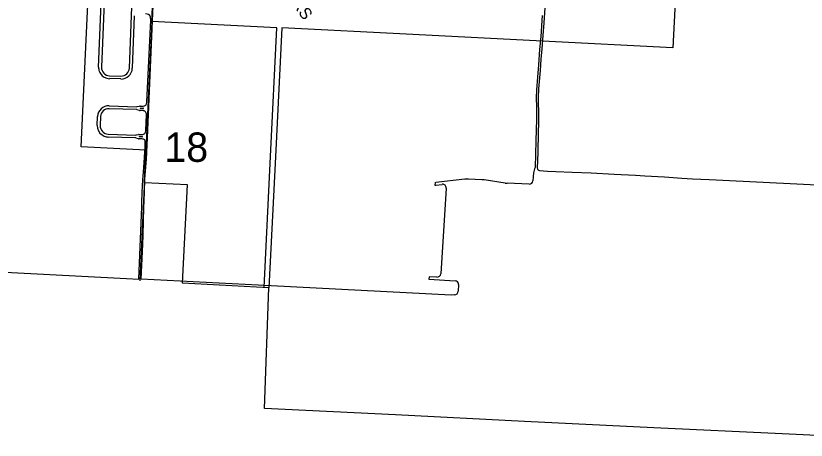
# Model space of a CAD drawing. Extents: x 0 to 712119, y 0 to 761125.
# Drawn here: x 660107 to 668176, y 710646 to 714980 of the extents above; entities that cross this region are included whole.
import ezdxf

# ---------------------------------------------------------------- set-up
doc = ezdxf.new("R2010")
doc.units = 0
for name, color, linetype in [('city boundary', 7, 'Continuous'), ('ISLANDS', 7, 'Continuous'), ('PAVED ROADS', 7, 'Continuous'), ('Priority 18', 7, 'Continuous')]:
    doc.layers.add(name, color=color, linetype=linetype)

msp = doc.modelspace()

# ---------------------------------------------------------------- linework, layer by layer
at = {"layer": 'city boundary'}
msp.add_lwpolyline([(669278.8, 710645.8), (667929.4, 710709.9), (666619.7, 710772.2), (665299.6, 710838.1), (663981.9, 710903.9), (662646.3, 710970.6), (662691.5, 712202.3), (661809.5, 712250.3), (661859.2, 713252.5), (661419.4, 713275.7), (661434.7, 713608.9), (660776, 713641), (660836.8, 714952.6), (660899.3, 716265.3), (660240, 716293.5), (660074.3, 716300.6)], dxfattribs=at)
at = {"layer": 'ISLANDS'}
msp.add_lwpolyline([(666883, 715983.1), (666813.6, 714653), (665483.6, 714720.5), (664159.3, 714787.8), (662823.3, 714855.6), (662758, 713541.1), (662691.5, 712202.3), (662641.6, 712205), (662708.1, 713543.7), (662773.3, 714858.2), (661495, 714923.1), (661558.5, 716237.1)], dxfattribs=at)
at = {"layer": 'PAVED ROADS'}
for points in [[(665639.7, 717287.7), (665632.1, 717187.1), (665630.1, 717156.3), (665577.7, 716344.1), (665513.8, 715166.3), (665497.6, 714909.4), (665488.4, 714777.2), (665477, 714642.8), (665467.3, 714536.9), (665459, 714421.3), (665443.7, 714234.9), (665439.6, 714144.1), (665441.3, 714079.1), (665442.9, 714012.9), (665443.8, 713890.4), (665441.1, 713784.1), (665434.9, 713591.6), (665431.9, 713498.7), (665428.2, 713427.2), (665434.2, 713414.3)], [(660951.9, 714456.7), (661021.1, 716086.1)], [(661030.5, 715618.5), (660981.9, 714455.7)], [(661266.8, 714446.5), (661313, 715609.6)], [(664584.8, 712131.9), (664551.7, 712125.9), (662714.8, 712220.8), (661386.8, 712288.8), (661399.1, 712572), (661406.2, 712734.4), (661410.5, 712888.5), (661414, 713015.5), (661420, 713175.5), (661426, 713310.5), (661435.5, 713436.5), (661440, 713516), (661451.5, 713733.5), (661513, 715168.9)], [(661315.1, 714979.9), (661296.7, 714445.5)], [(661445.1, 714094.3), (661445.4, 714102.5), (661486, 714935), (661483.1, 714966.7)], [(665480, 714983.6), (665466.1, 714767.4), (665455.2, 714637.2), (665444.3, 714480.5), (665433.9, 714352.1), (665422.1, 714223.7), (665420.8, 714142.4), (665422.5, 714050.5), (665423.2, 713922.9), (665416.5, 713704.5), (665408.3, 713430)], [(660959.5, 714412.9), (660959.1, 714412.8)], [(660970.8, 714389.5), (660971.2, 714389.8)], [(661064.3, 714367.8), (661179.3, 714364.4)], [(661178.4, 714334.5), (661063.4, 714337.9)], [(661340.1, 714021.8), (661059.3, 714031.1)], [(661060.3, 714061.1), (661341.1, 714051.8)], [(661347.6, 714052.4), (661371.1, 714057.9)], [(661377.6, 714058.6), (661405.9, 714057.6)], [(661407.8, 714032.5), (661377.8, 714033.5), (661377.8, 714033.5)], [(661377.9, 714037.5), (661407.9, 714036.5)], [(660938.6, 713860.7), (660941.6, 713951.5)], [(660971.6, 713950.3), (660968.6, 713859.7)], [(660971.6, 713950.3), (660971.6, 713950.3)], [(661369.7, 714013.6), (661346.6, 714020.7)], [(661404.2, 714011.6), (661376.2, 714012.6)], [(661435.2, 713805.1), (661440.9, 713972.4)], [(656524.3, 712539.7), (658456.5, 712444.5), (659211.8, 712401.2), (661236.2, 712296.5), (661363.5, 712289.5), (661390.8, 712947.2), (661394.9, 713027.5), (661394.9, 713074), (661397.5, 713172.5), (661399, 713244.5), (661404.5, 713305.5), (661407, 713340.5), (661415.6, 713429.6), (661426.3, 713638.2), (661428.5, 713700.5), (661424, 713712)], [(660987.7, 713763.1), (660987.4, 713762.7)], [(661010.3, 713750.3), (661010.5, 713750.7)], [(661330.2, 713732.6), (661049.7, 713741.9)], [(661050.7, 713771.9), (661331.2, 713762.5)], [(661359.8, 713724.4), (661336.7, 713731.5)], [(661337.7, 713763.2), (661361.2, 713768.7)], [(661394.3, 713722.4), (661366.3, 713723.4)], [(661367.7, 713769.3), (661396, 713768.4)], [(661397.9, 713743.3), (661367.9, 713744.3)], [(661368, 713748.3), (661398, 713747.3)], [(665434.2, 713414.3), (665442.1, 713405.1), (665453.2, 713400.8), (665494.9, 713396.3), (665535.4, 713393.8), (665620.2, 713388.8), (665786.6, 713382.6), (665981.9, 713374.5), (666214.9, 713363.8), (666433.4, 713352.2), (666528.8, 713346.2), (666730.3, 713333.7), (666907, 713323), (667014.5, 713316.5), (667186.6, 713307.6), (667257.5, 713303.7), (669039.2, 713215.5)], [(664692, 713310.9), (664394, 713277.4)], [(664864.9, 713306.3), (664729.7, 713312.2)], [(665103, 713272), (664890.3, 713303.8)], [(665390.8, 713374.6), (665387.1, 713295.3)], [(664387.8, 713276.9), (664386.2, 713250.8)], [(664396.9, 713251.6), (664460.4, 713258.7)], [(664501.4, 713219.6), (664445.3, 712345.4)], [(665348.5, 713260.1), (665124.6, 713269.9)], [(664406.3, 712310.8), (664326.1, 712315.2), (664324.4, 712289.2), (664592.4, 712274.6)], [(664627.3, 712235.6), (664623.6, 712166.9)]]:
    msp.add_lwpolyline(points, dxfattribs=at)
for centre, radius, start, end in [((661437.4, 714950.2), 48.6, 19.82304, 98.27152), ((661066.9, 714452.8), 115, 178.03651, 200.38536), ((661066.9, 714452.8), 85, 178.03651, 268.30166), ((661181.8, 714449.4), 115, 268.30166, 358.03662), ((661181.8, 714449.4), 85, 268.30166, 358.03662), ((661066.9, 714452.8), 114.5, 200.38536, 213.38495), ((661066.9, 714452.8), 115, 213.38495, 268.30166), ((661056.5, 713946.2), 115, 88.09419, 177.3626), ((661056.5, 713946.2), 85, 88.09419, 177.24324), ((661341.9, 714076.7), 25, 268.09419, 283.19572), ((661376.8, 714033.6), 25, 88.09419, 103.19572), ((661377.9, 714035.5), 2, 88.09419, 268.09419), ((661407.1, 714095.6), 38, 268.09419, 358.04049), ((661407.8, 714034.5), 2, 268.09419, 88.09419), ((661339.3, 713996.8), 25, 73.05121, 88.09419), ((661377, 714037.6), 25, 253.05121, 268.09419), ((661403, 713973.7), 38, 358.04049, 88.09419), ((661053.5, 713856.8), 115, 178.09419, 234.92845), ((661053.5, 713856.8), 85, 178.09419, 268.09419), ((661397.2, 713806.4), 38, 268.09419, 358.04049), ((661053.5, 713856.8), 114.5, 234.92845, 247.92804), ((661053.5, 713856.8), 115, 247.92804, 268.09419), ((661329.4, 713707.6), 25, 73.05121, 88.09419), ((661332, 713787.5), 25, 268.09419, 283.19572), ((661367.1, 713748.3), 25, 253.05121, 268.09419), ((661366.9, 713744.4), 25, 88.09419, 103.19572), ((661368, 713746.3), 2, 88.09419, 268.09419), ((661394.3, 713674.8), 47.6, 51.35886, 89.92092), ((661397.9, 713745.3), 2, 268.09419, 88.09419), ((661397.9, 713743.3), 0.000000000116, 270.05371, 0), ((666561.4, 713034.9), 1218.9, 161.08696, 163.81635), ((664719.1, 713069.4), 243, 87.49448, 96.40774), ((664854.3, 713063.5), 243, 81.48418, 87.49448), ((664382, 713383.8), 133, 271.78285, 276.40774), ((664382, 713383.8), 107, 273.11453, 276.40774), ((664464.5, 713222), 37, 356.32563, 96.40757), ((665133.7, 713476.7), 207, 261.48418, 267.49444), ((665350.1, 713297.1), 37, 267.49444, 357.32248), ((664408.3, 712347.7), 37, 266.867, 356.32563), ((664590.4, 712237.6), 37, 356.867, 86.867), ((664586.6, 712168.9), 37, 267.22646, 356.867)]:
    msp.add_arc(centre, radius, start, end, dxfattribs=at)
at = {"layer": 'Priority 18'}
msp.add_lwpolyline([(661697.4, 720091.7), (661670.9, 718874.5), (661622.1, 717551.1), (661558.5, 716237.1), (661495, 714923.1), (661434.7, 713608.9), (661373.4, 712274)], dxfattribs=at)

# ---------------------------------------------------------------- texts
at = {"layer": 'ISLANDS'}
msp.add_text('OUT OF ROGERS', height=120, rotation=305, dxfattribs=at).set_placement((662275.1, 716029.7))
at = {"layer": 'Priority 18'}
msp.add_text('18', height=300, dxfattribs=at).set_placement((661624.6, 713488.2))

doc.saveas('drawing.dxf')
